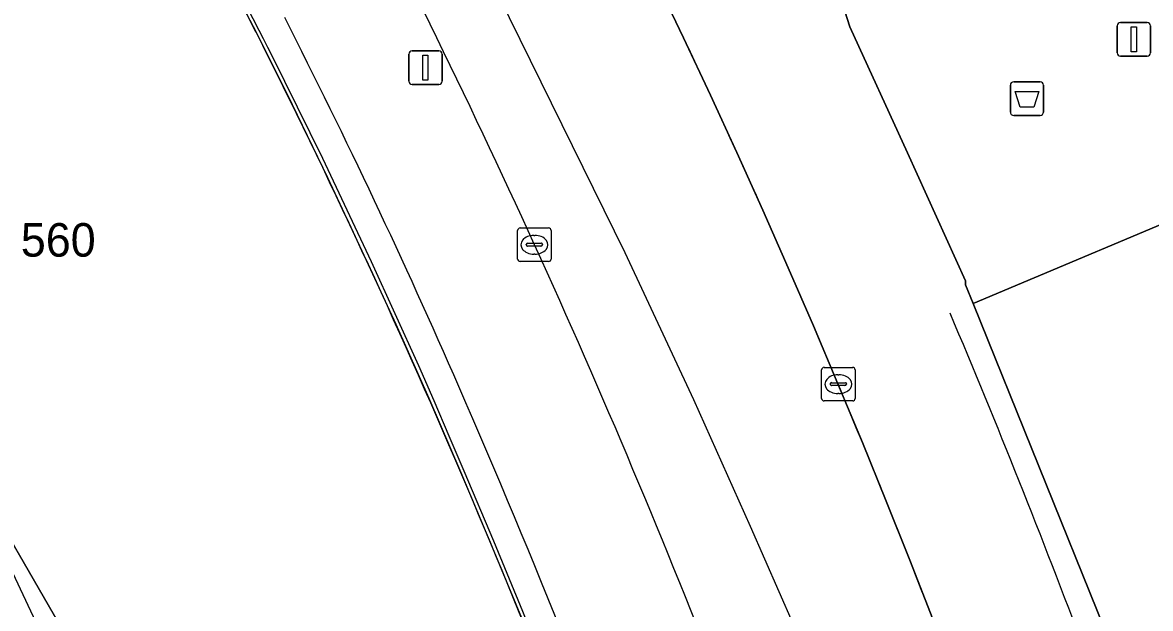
# Model space of a CAD drawing. Extents: x 155018 to 156648, y 383979 to 385733.
# Drawn here: x 156019.67 to 156053.31, y 384929.09 to 384946.56 of the extents above; entities that cross this region are included whole.
import ezdxf

# ---------------------------------------------------------------- set-up
doc = ezdxf.new("R2010")
doc.units = 0
for name, color, linetype in [('IMGEO_Afvalbak', 7, 'Continuous'), ('IMGEO_Berm_groen', 7, 'Continuous'), ('IMGEO_Dek', 7, 'Continuous'), ('IMGEO_Hek', 7, 'Continuous'), ('IMGEO_Kolk', 7, 'Continuous'), ('IMGEO_Lichtmast', 7, 'Continuous'), ('IMGEO_Lijnafwatering', 7, 'Continuous'), ('IMGEO_OVBaan_gesloten', 7, 'Continuous'), ('IMGEO_Pand', 7, 'Continuous'), ('IMGEO_Pand_nummerreeks', 7, 'Continuous'), ('IMGEO_Pand_overbouw', 7, 'Continuous'), ('IMGEO_Parkeervlak_open', 7, 'Continuous'), ('IMGEO_Verkeersregelinstallatiepaal', 7, 'Continuous'), ('IMGEO_Voetpad_gesloten', 7, 'Continuous'), ('IMGEO_Voetpad_open', 7, 'Continuous')]:
    doc.layers.add(name, color=color, linetype=linetype)

msp = doc.modelspace()

# ---------------------------------------------------------------- linework, layer by layer
at = {"layer": 'IMGEO_Afvalbak'}
for p, q in [((156049.23, 384944.795), (156050.02, 384944.795)), ((156050.02, 384944.795), (156049.23, 384944.795)), ((156049.13, 384943.895), (156049.13, 384944.695)), ((156049.13, 384944.695), (156049.13, 384943.895)), ((156050.12, 384944.695), (156050.12, 384943.895)), ((156050.12, 384943.895), (156050.12, 384944.695)), ((156050.02, 384943.795), (156049.23, 384943.795)), ((156049.23, 384943.795), (156050.02, 384943.795))]:
    msp.add_line(p, q, dxfattribs=at)
msp.add_lwpolyline([(156049.273, 384944.509), (156049.977, 384944.509), (156049.828, 384944.039), (156049.422, 384944.039), (156049.273, 384944.509)], dxfattribs=at)
for centre, start, end in [((156049.23, 384944.695), 90, 180), ((156049.23, 384944.695), 90, 180), ((156050.02, 384944.695), 0, 90), ((156050.02, 384944.695), 360, 90), ((156049.23, 384943.895), 180, 270), ((156049.23, 384943.895), 180, 270), ((156050.02, 384943.895), 270, 0), ((156050.02, 384943.895), 270, 0)]:
    msp.add_arc(centre, 0.1, start, end, dxfattribs=at)
at = {"layer": 'IMGEO_Berm_groen'}
msp.add_lwpolyline([(156064.253, 384925.252), (156056.071, 384941.594), (156055.484, 384941.323), (156048.02, 384938.183), (156051.936, 384928.479)], dxfattribs=at)
at = {"layer": 'IMGEO_Dek'}
for points in [[(155993.065, 385002.273), (156005.259, 384985.766), (156005.736, 384985.143), (156007.45, 384981.995), (156019.904, 384959.036), (156026.633, 384946.28), (156027.709, 384944.118), (156028.763, 384941.944), (156029.793, 384939.759), (156030.8, 384937.563), (156031.783, 384935.357), (156032.743, 384933.14), (156033.68, 384930.916), (156034.6, 384928.685)], [(156051.936, 384928.479), (156048.02, 384938.183), (156047.794, 384938.745), (156047.79, 384938.857), (156046.063, 384942.673), (156044.343, 384946.44), (156044.19, 384946.907), (156043.916, 384947.46), (156042.615, 384950.09), (156041.699, 384951.94), (156041.549, 384952.243), (156041.378, 384952.589), (156037.728, 384959.594), (156037.038, 384959.215), (156023.198, 384984.824), (156023.964, 384985.283), (156022.766, 384987.512), (156021.016, 384990.55), (156017.88, 384995.994), (156015.235, 385000)]]:
    msp.add_lwpolyline(points, dxfattribs=at)
at = {"layer": 'IMGEO_Hek'}
msp.add_arc((155813.176, 384838.627), 254.33, 20.53291, 22.97367, dxfattribs=at)
at = {"layer": 'IMGEO_Kolk'}
for p, q in [((156034.509, 384940.437), (156035.361, 384940.437)), ((156034.434, 384939.511), (156034.434, 384940.363)), ((156034.922, 384940.217), (156034.947, 384940.217)), ((156035.435, 384940.363), (156035.435, 384939.511)), ((156034.693, 384939.931), (156034.693, 384939.943)), ((156035.131, 384939.894), (156034.733, 384939.894)), ((156034.736, 384939.98), (156035.134, 384939.98)), ((156035.177, 384939.943), (156035.177, 384939.931)), ((156035.361, 384939.437), (156034.509, 384939.437)), ((156034.945, 384939.657), (156034.92, 384939.657)), ((156043.501, 384935.354), (156043.501, 384936.206)), ((156043.576, 384936.28), (156044.428, 384936.28)), ((156043.989, 384936.06), (156044.014, 384936.06)), ((156044.502, 384936.206), (156044.502, 384935.354)), ((156043.76, 384935.774), (156043.76, 384935.786)), ((156044.198, 384935.737), (156043.8, 384935.737)), ((156043.803, 384935.823), (156044.201, 384935.823)), ((156044.244, 384935.786), (156044.244, 384935.774)), ((156044.012, 384935.5), (156043.987, 384935.5)), ((156044.428, 384935.28), (156043.576, 384935.28))]:
    msp.add_line(p, q, dxfattribs=at)
for points in [[(156034.509, 384940.437), (156035.361, 384940.437)], [(156034.434, 384939.511), (156034.434, 384940.363)], [(156035.435, 384940.363), (156035.435, 384939.511)], [(156035.361, 384939.437), (156034.509, 384939.437)], [(156043.501, 384935.354), (156043.501, 384936.206)], [(156043.576, 384936.28), (156044.428, 384936.28)], [(156044.502, 384936.206), (156044.502, 384935.354)], [(156044.428, 384935.28), (156043.576, 384935.28)]]:
    msp.add_lwpolyline(points, dxfattribs=at)
for centre, radius, start, end in [((156034.511, 384940.361), 0.0765, 91.552, 178.448), ((156034.511, 384940.361), 0.0765, 91.552, 178.448), ((156035.359, 384940.361), 0.0765, 1.552, 88.448), ((156035.359, 384940.361), 0.0765, 1.552, 88.448), ((156034.733, 384939.94), 0.0403, 85.8775, 175.7526), ((156034.73, 384939.93), 0.0366, 178.938, 274.7102), ((156035.134, 384939.937), 0.043, 264.8664, 352.4533), ((156035.138, 384939.942), 0.0386, 1.7309, 96.639), ((156034.511, 384939.513), 0.0765, 181.552, 268.448), ((156034.511, 384939.513), 0.0765, 181.552, 268.448), ((156035.359, 384939.513), 0.0765, 271.552, 358.448), ((156035.359, 384939.513), 0.0765, 271.552, 358.448), ((156043.578, 384936.204), 0.0765, 91.552, 178.448), ((156043.578, 384936.204), 0.0765, 91.552, 178.448), ((156044.426, 384936.204), 0.0765, 1.552, 88.448), ((156044.426, 384936.204), 0.0765, 1.552, 88.448), ((156043.8, 384935.783), 0.0403, 85.8775, 175.7526), ((156043.797, 384935.773), 0.0366, 178.938, 274.7102), ((156044.201, 384935.78), 0.043, 264.8664, 352.4533), ((156044.205, 384935.785), 0.0386, 1.7309, 96.639), ((156043.578, 384935.356), 0.0765, 181.552, 268.448), ((156043.578, 384935.356), 0.0765, 181.552, 268.448), ((156044.426, 384935.356), 0.0765, 271.552, 358.448), ((156044.426, 384935.356), 0.0765, 271.552, 358.448)]:
    msp.add_arc(centre, radius, start, end, dxfattribs=at)
for centre, major_axis, ratio, start_param, end_param in [((156034.921, 384939.937), (-0.387, 0.002), 0.722429, 4.712389, 7.853982), ((156034.946, 384939.937), (-0.39, 0.002), 0.717154, 1.570796, 4.712389), ((156043.988, 384935.78), (-0.387, 0.002), 0.722429, 4.712389, 7.853982), ((156044.013, 384935.78), (-0.39, 0.002), 0.717154, 1.570796, 4.712389)]:
    msp.add_ellipse(centre, major_axis=major_axis, ratio=ratio, start_param=start_param, end_param=end_param, dxfattribs=at)
at = {"layer": 'IMGEO_Lichtmast'}
for p, q in [((156031.192, 384944.819), (156031.192, 384945.619)), ((156031.192, 384945.619), (156031.192, 384944.819)), ((156031.292, 384945.719), (156032.082, 384945.719)), ((156032.082, 384945.719), (156031.292, 384945.719)), ((156032.182, 384945.619), (156032.182, 384944.819)), ((156032.182, 384944.819), (156032.182, 384945.619)), ((156032.082, 384944.719), (156031.292, 384944.719)), ((156031.292, 384944.719), (156032.082, 384944.719))]:
    msp.add_line(p, q, dxfattribs=at)
msp.add_lwpolyline([(156031.612, 384945.594), (156031.762, 384945.594), (156031.762, 384944.844), (156031.612, 384944.844), (156031.612, 384945.594)], dxfattribs=at)
for centre, start, end in [((156031.292, 384945.619), 90, 180), ((156031.292, 384945.619), 90, 180), ((156032.082, 384945.619), 0, 90), ((156032.082, 384945.619), 360, 90), ((156031.292, 384944.819), 180, 270), ((156031.292, 384944.819), 180, 270), ((156032.082, 384944.819), 270, 0), ((156032.082, 384944.819), 270, 0)]:
    msp.add_arc(centre, 0.1, start, end, dxfattribs=at)
at = {"layer": 'IMGEO_Lijnafwatering'}
for points in [[(156027.117, 384945.568), (156026.988, 384945.822), (156026.86, 384946.076), (156026.731, 384946.33), (156025.827, 384948.1), (156024.916, 384949.867), (156023.997, 384951.629), (156022.68, 384954.124), (156021.348, 384956.611), (156020.001, 384959.089), (156017.534, 384963.636)], [(156035.44, 384926.892), (156034.59, 384928.995), (156033.724, 384931.092), (156032.844, 384933.183), (156032.397, 384934.232), (156031.944, 384935.279), (156031.485, 384936.322), (156030.08, 384939.428), (156028.624, 384942.51), (156027.117, 384945.568)]]:
    msp.add_lwpolyline(points, dxfattribs=at)
at = {"layer": 'IMGEO_OVBaan_gesloten'}
msp.add_lwpolyline([(156046.815, 384928.772), (156046.129, 384930.534), (156045.43, 384932.291), (156044.717, 384934.042), (156043.99, 384935.787), (156043.256, 384937.521), (156042.508, 384939.249), (156041.748, 384940.971), (156040.974, 384942.688), (156040.187, 384944.399), (156039.387, 384946.104), (156038.575, 384947.802), (156037.749, 384949.494), (156030.935, 384962.703), (156030.086, 384964.273)], dxfattribs=at)
for centre, radius, start, end in [((155807.963, 384836.603), 249.389, 24.47865, 27.81966), ((155807.963, 384836.603), 249.389, 24.47865, 27.81966), ((155816.117, 384840.308), 247.067, 22.73386, 26.22709), ((155814.648, 384839.312), 242.183, 21.08874, 24.55046), ((155814.648, 384839.312), 242.183, 21.08874, 24.55046), ((155821.07, 384841.939), 241.87, 19.24801, 22.83082)]:
    msp.add_arc(centre, radius, start, end, dxfattribs=at)
at = {"layer": 'IMGEO_Pand'}
msp.add_lwpolyline([(156019.904, 384959.036), (156007.45, 384981.995), (155994.332, 384974.424), (155999.975, 384964.623), (155988.264, 384957.833), (155982.591, 384967.618), (155980.785, 384970.743), (155971.756, 384965.511), (155969.134, 384963.992), (155991.187, 384925.849), (155993.282, 384927.061), (155996.441, 384921.574), (155994.346, 384920.363), (156005.605, 384900.893), (156010.399, 384903.656), (156014.335, 384905.924), (156017.206, 384907.579), (156009.646, 384920.869), (156002.887, 384932.567), (156014.565, 384939.327), (156017.667, 384933.972), (156021.332, 384927.645), (156029.096, 384914.462), (156038.102, 384919.688)], dxfattribs=at)
for centre, radius, start, end in [((155618.416, 384739.092), 457.786, 26.90983, 28.71494), ((155824.325, 384844.218), 226.595, 23.10568, 26.77046), ((155751.344, 384813.243), 305.877, 20.36501, 23.07763)]:
    msp.add_arc(centre, radius, start, end, dxfattribs=at)
at = {"layer": 'IMGEO_Pand_overbouw'}
for points in [[(155965.559, 385012.912), (155978.136, 384996.006), (155987.316, 384983.556), (155990.796, 384978.713), (155993.126, 384975.469), (155998.046, 384968.109), (156006.13, 384955.201), (156010.865, 384946.812), (156014.639, 384939.822), (156019.077, 384930.797), (156020.968, 384926.754)], [(156043.087, 384927.641), (156041.379, 384931.534), (156039.688, 384935.316), (156037.638, 384939.699), (156032.938, 384949.258), (156031.228, 384952.424), (156028.885, 384956.762), (156023.824, 384965.729), (156015.329, 384979.293), (156010.047, 384987.197), (156004.748, 384994.572), (156003.959, 384995.67), (155994.678, 385008.257)]]:
    msp.add_lwpolyline(points, dxfattribs=at)
at = {"layer": 'IMGEO_Parkeervlak_open'}
msp.add_lwpolyline([(156024.751, 385019.02), (156033.064, 384996.374), (156032.711, 384996.172), (156029.136, 384994.099), (156030.952, 384989.346), (156031.873, 384987.35), (156032.162, 384986.724), (156035.57, 384988.693), (156035.637, 384988.732), (156045.215, 384964.779), (156051.35, 384950.626), (156043.916, 384947.46), (156044.19, 384946.907), (156044.343, 384946.44), (156046.063, 384942.673), (156047.79, 384938.857), (156047.794, 384938.745), (156048.02, 384938.183), (156055.484, 384941.323), (156056.071, 384941.594), (156064.253, 384925.252)], dxfattribs=at)
at = {"layer": 'IMGEO_Verkeersregelinstallatiepaal'}
for p, q in [((156052.318, 384945.664), (156052.318, 384946.464)), ((156052.318, 384946.464), (156052.318, 384945.664)), ((156052.418, 384946.564), (156053.208, 384946.564)), ((156053.208, 384946.564), (156052.418, 384946.564)), ((156053.308, 384946.464), (156053.308, 384945.664)), ((156053.308, 384945.664), (156053.308, 384946.464)), ((156053.208, 384945.564), (156052.418, 384945.564)), ((156052.418, 384945.564), (156053.208, 384945.564))]:
    msp.add_line(p, q, dxfattribs=at)
msp.add_lwpolyline([(156052.738, 384946.439), (156052.888, 384946.439), (156052.888, 384945.689), (156052.738, 384945.689), (156052.738, 384946.439)], dxfattribs=at)
for centre, start, end in [((156052.418, 384946.464), 90, 180), ((156052.418, 384946.464), 90, 180), ((156053.208, 384946.464), 0, 90), ((156053.208, 384946.464), 360, 90), ((156052.418, 384945.664), 180, 270), ((156052.418, 384945.664), 180, 270), ((156053.208, 384945.664), 270, 0), ((156053.208, 384945.664), 270, 0)]:
    msp.add_arc(centre, 0.1, start, end, dxfattribs=at)
at = {"layer": 'IMGEO_Voetpad_gesloten'}
for points in [[(156006.18, 384990.304), (156000, 384998.694), (155999.124, 385000), (155997.578, 385002.031), (155995.59, 385004.532), (155993.065, 385002.273), (156005.259, 384985.766), (156005.736, 384985.143), (156007.45, 384981.995), (156019.904, 384959.036), (156026.633, 384946.28)], [(156051.936, 384928.479), (156048.02, 384938.183), (156047.794, 384938.745), (156047.79, 384938.857), (156046.063, 384942.673), (156044.343, 384946.44), (156044.19, 384946.907), (156043.916, 384947.46), (156042.615, 384950.09), (156041.699, 384951.94), (156041.549, 384952.243), (156041.135, 384952.012), (156037.038, 384959.215), (156023.198, 384984.824), (156022.004, 384987.012), (156019.318, 384991.968), (156013.074, 385001.551)], [(156051.936, 384928.479), (156048.02, 384938.183), (156047.794, 384938.745), (156047.79, 384938.857), (156046.063, 384942.673), (156044.343, 384946.44), (156044.19, 384946.907), (156043.916, 384947.46), (156042.615, 384950.09), (156041.699, 384951.94), (156041.549, 384952.243), (156041.378, 384952.589), (156037.728, 384959.594), (156037.038, 384959.215), (156023.198, 384984.824), (156023.964, 384985.283), (156022.766, 384987.512), (156021.016, 384990.55), (156017.88, 384995.994), (156015.235, 385000)], [(156030.086, 384964.273), (156030.935, 384962.703), (156037.749, 384949.494), (156038.575, 384947.802), (156039.387, 384946.104), (156040.187, 384944.399), (156040.974, 384942.688), (156041.748, 384940.971), (156042.508, 384939.249), (156043.256, 384937.521), (156043.99, 384935.787), (156044.717, 384934.042), (156045.43, 384932.291), (156046.129, 384930.534), (156046.815, 384928.772)]]:
    msp.add_lwpolyline(points, dxfattribs=at)
for centre, radius, start, end in [((155618.416, 384739.092), 457.786, 26.90983, 28.71494), ((155807.963, 384836.603), 249.389, 24.47865, 27.81966), ((155807.963, 384836.603), 249.389, 24.47865, 27.81966), ((155816.117, 384840.308), 247.067, 22.73386, 26.22709), ((155842.11, 384852.504), 207.945, 23.58697, 26.94009), ((155842.11, 384852.504), 207.945, 23.58697, 26.94009), ((155824.325, 384844.218), 226.595, 23.10568, 26.77046), ((155824.325, 384844.218), 226.595, 23.10568, 26.77046), ((155814.648, 384839.312), 242.183, 21.08874, 24.55046), ((155814.648, 384839.312), 242.183, 21.08874, 24.55046), ((155742.612, 384809.738), 316.243, 20.41, 23.47464), ((155742.612, 384809.738), 316.243, 20.41, 23.47464), ((155821.07, 384841.939), 241.87, 19.24801, 22.83082), ((155751.344, 384813.243), 305.877, 20.36501, 23.07763), ((155751.344, 384813.243), 305.877, 20.36501, 23.07763)]:
    msp.add_arc(centre, radius, start, end, dxfattribs=at)
at = {"layer": 'IMGEO_Voetpad_open'}
msp.add_lwpolyline([(156017.667, 384933.972), (156014.565, 384939.327), (156002.887, 384932.567), (156009.646, 384920.869), (156017.206, 384907.579), (156029.096, 384914.462), (156021.332, 384927.645)], close=True, dxfattribs=at)

# ---------------------------------------------------------------- texts
at = {"layer": 'IMGEO_Pand_nummerreeks'}
msp.add_text('560', height=1, dxfattribs=at).set_placement((156019.62, 384939.582))

doc.saveas('drawing.dxf')
